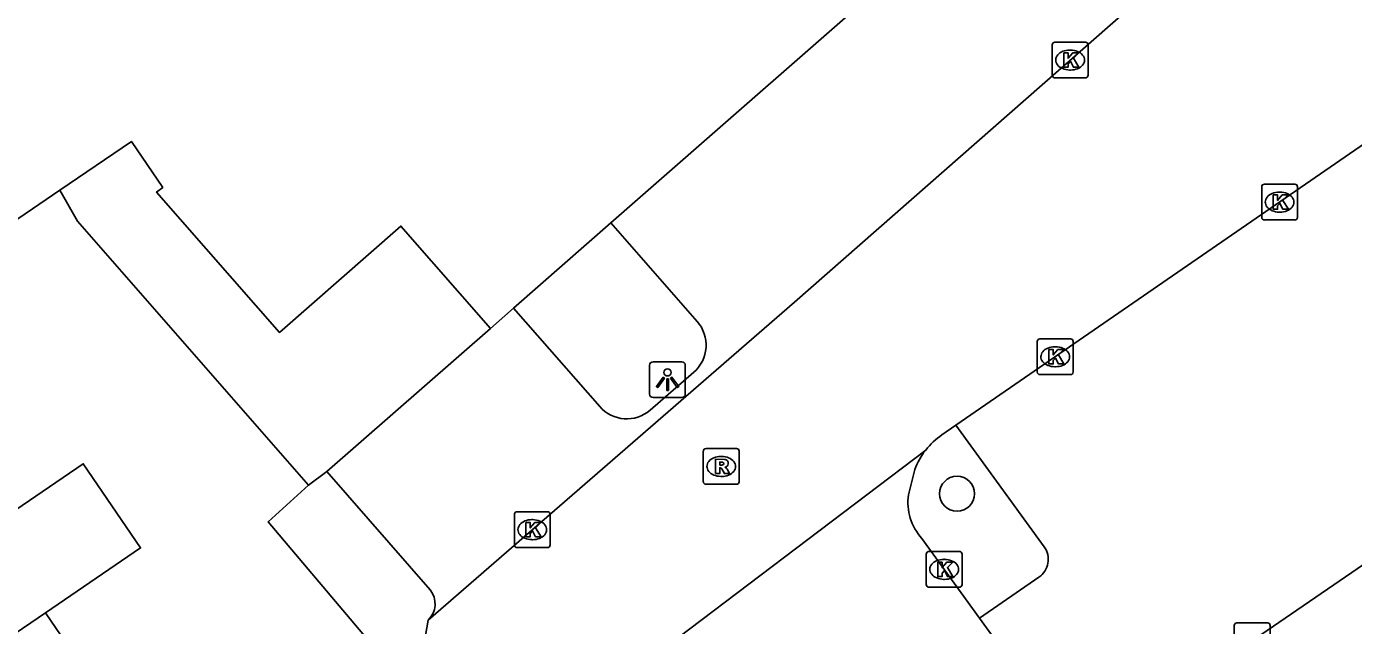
# Model space of a CAD drawing. Extents: x 157466 to 158888, y 383063 to 384677.
# Drawn here: x 158363.86 to 158400.94, y 383819.42 to 383836.15 of the extents above; entities that cross this region are included whole.
import ezdxf

# ---------------------------------------------------------------- set-up
doc = ezdxf.new("R2010")
doc.units = 0
for name, color, linetype in [('IMGEO_Boom', 7, 'Continuous'), ('IMGEO_Kolk', 7, 'Continuous'), ('IMGEO_Lichtpunt', 7, 'Continuous'), ('IMGEO_Pand', 7, 'Continuous'), ('IMGEO_Parkeervlak_open', 7, 'Continuous'), ('IMGEO_Rijbaan_lokaal_open', 7, 'Continuous'), ('IMGEO_Rioolput', 7, 'Continuous'), ('IMGEO_Voetpad_open', 7, 'Continuous')]:
    doc.layers.add(name, color=color, linetype=linetype)

msp = doc.modelspace()

# ---------------------------------------------------------------- linework, layer by layer
at = {"layer": 'IMGEO_Boom'}
msp.add_circle((158389.867, 383823.097), 0.489, dxfattribs=at)
at = {"layer": 'IMGEO_Kolk'}
for p, q in [((158392.601, 383835.716), (158393.453, 383835.716)), ((158392.526, 383834.79), (158392.526, 383835.642)), ((158393.014, 383835.496), (158393.039, 383835.496)), ((158393.527, 383835.642), (158393.527, 383834.79)), ((158393.453, 383834.716), (158392.601, 383834.716)), ((158393.037, 383834.936), (158393.012, 383834.936)), ((158398.381, 383830.82), (158398.381, 383831.672)), ((158398.456, 383831.746), (158399.308, 383831.746)), ((158399.382, 383831.672), (158399.382, 383830.82)), ((158398.869, 383831.526), (158398.894, 383831.526)), ((158398.892, 383830.966), (158398.867, 383830.966)), ((158399.308, 383830.746), (158398.456, 383830.746)), ((158392.109, 383826.499), (158392.109, 383827.351)), ((158392.184, 383827.425), (158393.036, 383827.425)), ((158392.597, 383827.205), (158392.622, 383827.205)), ((158393.11, 383827.351), (158393.11, 383826.499)), ((158392.62, 383826.645), (158392.595, 383826.645)), ((158393.036, 383826.425), (158392.184, 383826.425)), ((158377.494, 383821.667), (158377.494, 383822.519)), ((158377.569, 383822.593), (158378.421, 383822.593)), ((158377.982, 383822.373), (158378.007, 383822.373)), ((158378.495, 383822.519), (158378.495, 383821.667)), ((158378.005, 383821.813), (158377.98, 383821.813)), ((158378.421, 383821.593), (158377.569, 383821.593)), ((158389.006, 383820.558), (158389.006, 383821.41)), ((158389.081, 383821.484), (158389.933, 383821.484)), ((158389.494, 383821.264), (158389.519, 383821.264)), ((158390.007, 383821.41), (158390.007, 383820.558)), ((158389.517, 383820.704), (158389.492, 383820.704)), ((158389.933, 383820.484), (158389.081, 383820.484)), ((158397.615, 383818.564), (158397.615, 383819.416)), ((158397.69, 383819.49), (158398.542, 383819.49)), ((158398.616, 383819.416), (158398.616, 383818.564))]:
    msp.add_line(p, q, dxfattribs=at)
for points in [[(158392.601, 383835.716), (158393.453, 383835.716)], [(158392.526, 383834.79), (158392.526, 383835.642)], [(158392.847, 383835.416), (158392.97, 383835.416), (158392.97, 383835.265), (158393.1, 383835.416), (158393.264, 383835.416), (158393.118, 383835.265), (158393.271, 383835.016), (158393.119, 383835.016), (158393.034, 383835.18), (158392.97, 383835.113), (158392.97, 383835.016), (158392.847, 383835.016), (158392.847, 383835.416)], [(158393.527, 383835.642), (158393.527, 383834.79)], [(158393.453, 383834.716), (158392.601, 383834.716)], [(158398.381, 383830.82), (158398.381, 383831.672)], [(158398.456, 383831.746), (158399.308, 383831.746)], [(158399.382, 383831.672), (158399.382, 383830.82)], [(158398.702, 383831.446), (158398.825, 383831.446), (158398.825, 383831.295), (158398.955, 383831.446), (158399.119, 383831.446), (158398.973, 383831.295), (158399.126, 383831.046), (158398.974, 383831.046), (158398.889, 383831.21), (158398.825, 383831.143), (158398.825, 383831.046), (158398.702, 383831.046), (158398.702, 383831.446)], [(158399.308, 383830.746), (158398.456, 383830.746)], [(158392.109, 383826.499), (158392.109, 383827.351)], [(158392.184, 383827.425), (158393.036, 383827.425)], [(158393.11, 383827.351), (158393.11, 383826.499)], [(158392.43, 383827.125), (158392.553, 383827.125), (158392.553, 383826.974), (158392.683, 383827.125), (158392.847, 383827.125), (158392.701, 383826.974), (158392.854, 383826.725), (158392.702, 383826.725), (158392.617, 383826.889), (158392.553, 383826.822), (158392.553, 383826.725), (158392.43, 383826.725), (158392.43, 383827.125)], [(158393.036, 383826.425), (158392.184, 383826.425)], [(158377.494, 383821.667), (158377.494, 383822.519)], [(158377.569, 383822.593), (158378.421, 383822.593)], [(158378.495, 383822.519), (158378.495, 383821.667)], [(158377.815, 383822.293), (158377.938, 383822.293), (158377.938, 383822.142), (158378.068, 383822.293), (158378.232, 383822.293), (158378.086, 383822.142), (158378.239, 383821.893), (158378.087, 383821.893), (158378.002, 383822.057), (158377.938, 383821.99), (158377.938, 383821.893), (158377.815, 383821.893), (158377.815, 383822.293)], [(158378.421, 383821.593), (158377.569, 383821.593)], [(158389.006, 383820.558), (158389.006, 383821.41)], [(158389.081, 383821.484), (158389.933, 383821.484)], [(158390.007, 383821.41), (158390.007, 383820.558)], [(158389.327, 383821.184), (158389.45, 383821.184), (158389.45, 383821.033), (158389.58, 383821.184), (158389.744, 383821.184), (158389.598, 383821.033), (158389.751, 383820.784), (158389.599, 383820.784), (158389.514, 383820.948), (158389.45, 383820.881), (158389.45, 383820.784), (158389.327, 383820.784), (158389.327, 383821.184)], [(158389.933, 383820.484), (158389.081, 383820.484)], [(158397.615, 383818.564), (158397.615, 383819.416)], [(158397.69, 383819.49), (158398.542, 383819.49)], [(158398.616, 383819.416), (158398.616, 383818.564)]]:
    msp.add_lwpolyline(points, dxfattribs=at)
for centre, start, end in [((158392.603, 383835.64), 91.552, 178.448), ((158392.603, 383835.64), 91.552, 178.448), ((158393.451, 383835.64), 1.552, 88.448), ((158393.451, 383835.64), 1.552, 88.448), ((158392.603, 383834.792), 181.552, 268.448), ((158392.603, 383834.792), 181.552, 268.448), ((158393.451, 383834.792), 271.552, 358.448), ((158393.451, 383834.792), 271.552, 358.448), ((158398.458, 383831.67), 91.552, 178.448), ((158398.458, 383831.67), 91.552, 178.448), ((158399.306, 383831.67), 1.552, 88.448), ((158399.306, 383831.67), 1.552, 88.448), ((158398.458, 383830.822), 181.552, 268.448), ((158398.458, 383830.822), 181.552, 268.448), ((158399.306, 383830.822), 271.552, 358.448), ((158399.306, 383830.822), 271.552, 358.448), ((158392.186, 383827.349), 91.552, 178.448), ((158392.186, 383827.349), 91.552, 178.448), ((158393.034, 383827.349), 1.552, 88.448), ((158393.034, 383827.349), 1.552, 88.448), ((158392.186, 383826.501), 181.552, 268.448), ((158392.186, 383826.501), 181.552, 268.448), ((158393.034, 383826.501), 271.552, 358.448), ((158393.034, 383826.501), 271.552, 358.448), ((158377.571, 383822.517), 91.552, 178.448), ((158377.571, 383822.517), 91.552, 178.448), ((158378.419, 383822.517), 1.552, 88.448), ((158378.419, 383822.517), 1.552, 88.448), ((158377.571, 383821.669), 181.552, 268.448), ((158377.571, 383821.669), 181.552, 268.448), ((158378.419, 383821.669), 271.552, 358.448), ((158378.419, 383821.669), 271.552, 358.448), ((158389.083, 383821.408), 91.552, 178.448), ((158389.083, 383821.408), 91.552, 178.448), ((158389.931, 383821.408), 1.552, 88.448), ((158389.931, 383821.408), 1.552, 88.448), ((158389.083, 383820.56), 181.552, 268.448), ((158389.083, 383820.56), 181.552, 268.448), ((158389.931, 383820.56), 271.552, 358.448), ((158389.931, 383820.56), 271.552, 358.448), ((158397.692, 383819.414), 91.552, 178.448), ((158397.692, 383819.414), 91.552, 178.448), ((158398.54, 383819.414), 1.552, 88.448), ((158398.54, 383819.414), 1.552, 88.448)]:
    msp.add_arc(centre, 0.0765, start, end, dxfattribs=at)
for centre, major_axis, ratio, start_param, end_param in [((158393.013, 383835.216), (-0.387, 0.002), 0.722429, 4.712389, 7.853982), ((158393.038, 383835.216), (-0.39, 0.002), 0.717154, 1.570796, 4.712389), ((158398.868, 383831.246), (-0.387, 0.002), 0.722429, 4.712389, 7.853982), ((158398.893, 383831.246), (-0.39, 0.002), 0.717154, 1.570796, 4.712389), ((158392.596, 383826.925), (-0.387, 0.002), 0.722429, 4.712389, 7.853982), ((158392.621, 383826.925), (-0.39, 0.002), 0.717154, 1.570796, 4.712389), ((158377.981, 383822.093), (-0.387, 0.002), 0.722429, 4.712389, 7.853982), ((158378.006, 383822.093), (-0.39, 0.002), 0.717154, 1.570796, 4.712389), ((158389.493, 383820.984), (-0.387, 0.002), 0.722429, 4.712389, 7.853982), ((158389.518, 383820.984), (-0.39, 0.002), 0.717154, 1.570796, 4.712389)]:
    msp.add_ellipse(centre, major_axis=major_axis, ratio=ratio, start_param=start_param, end_param=end_param, dxfattribs=at)
at = {"layer": 'IMGEO_Lichtpunt'}
for p, q in [((158381.275, 383826.689), (158381.275, 383825.882)), ((158381.275, 383826.689), (158381.275, 383825.882)), ((158382.177, 383826.784), (158381.369, 383826.784)), ((158382.177, 383826.784), (158381.369, 383826.784)), ((158382.271, 383825.882), (158382.271, 383826.689)), ((158382.271, 383825.882), (158382.271, 383826.689)), ((158381.369, 383825.788), (158382.177, 383825.788)), ((158381.369, 383825.788), (158382.177, 383825.788))]:
    msp.add_line(p, q, dxfattribs=at)
for points in [[(158381.649, 383826.353), (158381.688, 383826.325), (158381.5, 383826.063), (158381.462, 383826.09), (158381.649, 383826.353)], [(158381.751, 383826.305), (158381.798, 383826.305), (158381.798, 383825.983), (158381.751, 383825.983), (158381.751, 383826.305)], [(158381.861, 383826.325), (158381.899, 383826.352), (158382.086, 383826.09), (158382.047, 383826.062), (158381.861, 383826.325)]]:
    msp.add_lwpolyline(points, dxfattribs=at)
msp.add_circle((158381.774, 383826.487), 0.0994, dxfattribs=at)
for centre, start, end in [((158381.369, 383826.689), 90, 180), ((158381.369, 383826.689), 90, 180), ((158382.177, 383826.689), 0, 90), ((158382.177, 383826.689), 0, 90), ((158381.369, 383825.882), 180, 270), ((158381.369, 383825.882), 180, 270), ((158382.177, 383825.882), 270, 0), ((158382.177, 383825.882), 270, 360)]:
    msp.add_arc(centre, 0.0946, start, end, dxfattribs=at)
at = {"layer": 'IMGEO_Pand'}
for points in [[(158406.993, 383854.119), (158380.191, 383830.666)], [(158376.823, 383827.718), (158374.323, 383830.576), (158370.926, 383827.603), (158367.493, 383831.526), (158367.666, 383831.658), (158366.791, 383832.943), (158364.789, 383831.579)], [(158364.789, 383831.579), (158359.025, 383827.653)], [(158380.191, 383830.666), (158377.469, 383828.283)], [(158377.469, 383828.283), (158376.823, 383827.718)], [(158364.391, 383819.772), (158367.047, 383821.581), (158365.444, 383823.935), (158362.79, 383822.126), (158359.025, 383827.653)], [(158364.391, 383819.772), (158358.068, 383815.465)], [(158372.735, 383813.242), (158371.138, 383815.587), (158368.477, 383813.775), (158364.391, 383819.772)]]:
    msp.add_lwpolyline(points, dxfattribs=at)
at = {"layer": 'IMGEO_Parkeervlak_open'}
for points in [[(158382.605, 383827.908), (158380.191, 383830.666)], [(158377.469, 383828.283), (158379.879, 383825.53)], [(158381.287, 383825.434), (158382.508, 383826.494)], [(158389.835, 383825.015), (158392.301, 383821.611)], [(158392.155, 383820.765), (158390.494, 383819.62)]]:
    msp.add_lwpolyline(points, dxfattribs=at)
for centre, radius, start, end in [((158381.852, 383827.249), 1.001, 310.9869, 41.1644), ((158380.631, 383826.188), 0.999, 221.1823, 311.0167), ((158391.815, 383821.259), 0.6, 304.5546, 35.8625)]:
    msp.add_arc(centre, radius, start, end, dxfattribs=at)
at = {"layer": 'IMGEO_Rijbaan_lokaal_open'}
for points in [[(158375.083, 383819.564), (158385.321, 383828.453), (158399.238, 383840.672), (158410.888, 383850.85)], [(158404.013, 383834.782), (158389.835, 383825.015)], [(158390.494, 383819.62), (158393.327, 383815.709), (158409.632, 383826.877)], [(158389.835, 383825.015), (158389.444, 383824.746)], [(158388.99, 383824.316), (158380.747, 383818.076)], [(158388.684, 383823.771), (158388.509, 383823.062)], [(158388.879, 383821.85), (158390.494, 383819.62)], [(158373.302, 383809.367), (158375.083, 383819.564)]]:
    msp.add_lwpolyline(points, dxfattribs=at)
for centre, radius, start, end in [((158390.649, 383823.019), 2.105, 124.9045, 141.9852), ((158390.605, 383823.051), 2.052, 141.9256, 159.4488), ((158389.987, 383822.851), 1.493, 171.8694, 222.0834)]:
    msp.add_arc(centre, radius, start, end, dxfattribs=at)
at = {"layer": 'IMGEO_Rioolput'}
for p, q in [((158382.775, 383823.434), (158382.775, 383824.286)), ((158382.85, 383824.36), (158383.702, 383824.36)), ((158383.776, 383824.286), (158383.776, 383823.434)), ((158383.263, 383824.14), (158383.288, 383824.14)), ((158383.286, 383823.58), (158383.261, 383823.58)), ((158383.702, 383823.36), (158382.85, 383823.36))]:
    msp.add_line(p, q, dxfattribs=at)
for points in [[(158382.775, 383823.434), (158382.775, 383824.286)], [(158382.85, 383824.36), (158383.702, 383824.36)], [(158383.776, 383824.286), (158383.776, 383823.434)], [(158383.364, 383824.058), (158383.112, 383824.06), (158383.112, 383823.66)], [(158383.29, 383823.979), (158383.236, 383823.979), (158383.236, 383823.898)], [(158383.236, 383823.898), (158383.288, 383823.898)], [(158383.112, 383823.66), (158383.236, 383823.66), (158383.236, 383823.822), (158383.247, 383823.822)], [(158383.294, 383823.793), (158383.365, 383823.66), (158383.505, 383823.66), (158383.44, 383823.786)], [(158383.702, 383823.36), (158382.85, 383823.36)]]:
    msp.add_lwpolyline(points, dxfattribs=at)
for centre, radius, start, end in [((158382.852, 383824.284), 0.0765, 91.552, 178.448), ((158382.852, 383824.284), 0.0765, 91.552, 178.448), ((158383.7, 383824.284), 0.0765, 1.552, 88.448), ((158383.7, 383824.284), 0.0765, 1.552, 88.448), ((158383.272, 383824.087), 0.19, 274.7715, 282.9687), ((158383.296, 383823.883), 0.0964, 77.0061, 93.1865), ((158383.31, 383823.94), 0.0378, 276.6634, 79.6772), ((158383.363, 383823.948), 0.109, 350.3612, 89.416), ((158383.361, 383823.948), 0.112, 277.5842, 350.9817), ((158383.246, 383823.769), 0.0533, 26.0293, 88.6989), ((158383.345, 383823.733), 0.108, 29.5134, 73.7905), ((158382.852, 383823.436), 0.0765, 181.552, 268.448), ((158382.852, 383823.436), 0.0765, 181.552, 268.448), ((158383.7, 383823.436), 0.0765, 271.552, 358.448), ((158383.7, 383823.436), 0.0765, 271.552, 358.448)]:
    msp.add_arc(centre, radius, start, end, dxfattribs=at)
for centre, major_axis, ratio, start_param, end_param in [((158383.262, 383823.86), (-0.387, 0.002), 0.722429, 4.712389, 7.853982), ((158383.287, 383823.86), (-0.39, 0.002), 0.717154, 1.570796, 4.712389)]:
    msp.add_ellipse(centre, major_axis=major_axis, ratio=ratio, start_param=start_param, end_param=end_param, dxfattribs=at)
at = {"layer": 'IMGEO_Voetpad_open'}
for points in [[(158364.789, 383831.579), (158365.282, 383830.709), (158371.74, 383823.339)], [(158376.823, 383827.718), (158372.25, 383823.716)], [(158372.25, 383823.716), (158371.74, 383823.339)], [(158372.25, 383823.716), (158375.141, 383820.413)], [(158371.74, 383823.339), (158370.612, 383822.31), (158374.02, 383818.276), (158373.278, 383813.659), (158372.735, 383813.242)]]:
    msp.add_lwpolyline(points, dxfattribs=at)
msp.add_arc((158374.652, 383820.02), 0.627, 313.3735, 38.8102, dxfattribs=at)

doc.saveas('drawing.dxf')
